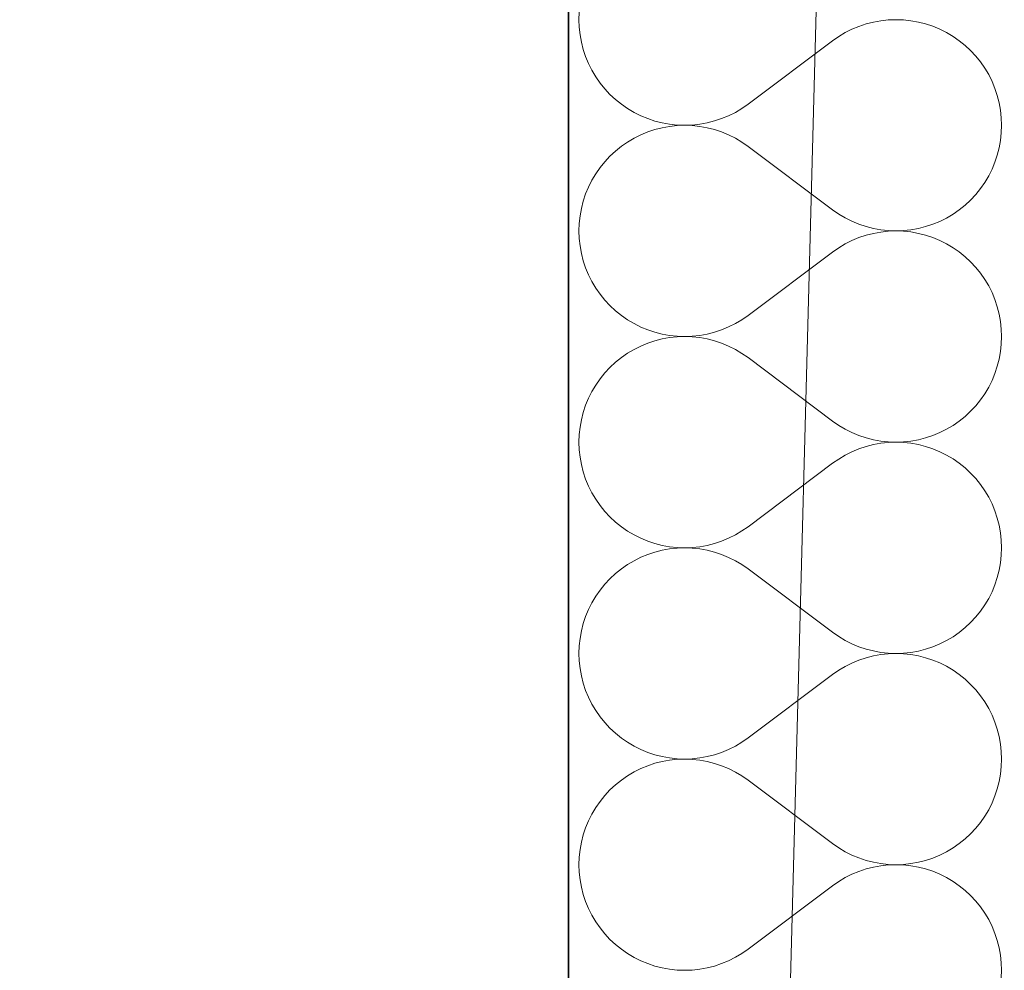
# Model space of a CAD drawing. Header units: millimetres. Extents: x -148444 to 51443, y -4810 to 453290.
# Tile 318 of 551: x -138196 to -137841, y 357609 to 357952. Entities that reach past the tile are written whole.
import ezdxf

# ---------------------------------------------------------------- set-up
doc = ezdxf.new("R2010")
doc.units = ezdxf.units.MM
doc.layers.add('- A - ocieplenie', color=8, linetype='Continuous')
doc.layers.add('Konstrukcja - Stropy', color=8, linetype='Continuous')

# ---------------------------------------------------------------- blocks, each defined once
blk = doc.blocks.new('*X28')
at = {"layer": '- A - ocieplenie', "linetype": 'Continuous', "lineweight": 13, "ltscale": 100}
for p, q in [((19781.38, 385388.53), (19781.29, 385385.81)), ((19781.29, 385385.81), (19781.38, 385383.09)), ((19884.81, 385384.26), (19882.23, 385383.4)), ((19887.45, 385384.93), (19884.81, 385384.26)), ((19890.13, 385385.42), (19887.45, 385384.93)), ((19892.83, 385385.71), (19890.13, 385385.42)), ((19895.55, 385385.81), (19892.83, 385385.71)), ((19898.27, 385385.72), (19895.55, 385385.81)), ((19900.97, 385385.43), (19898.27, 385385.72)), ((19903.65, 385384.94), (19900.97, 385385.43)), ((19906.29, 385384.27), (19903.65, 385384.94)), ((19908.87, 385383.42), (19906.29, 385384.27)), ((19781.38, 385383.09), (19781.68, 385380.39)), ((19781.68, 385380.39), (19782.16, 385377.71)), ((19877.29, 385381.14), (19874.95, 385379.74)), ((19879.72, 385382.35), (19877.29, 385381.14)), ((19882.23, 385383.4), (19879.72, 385382.35)), ((19911.38, 385382.38), (19908.87, 385383.42)), ((19913.82, 385381.16), (19911.38, 385382.38)), ((19916.16, 385379.77), (19913.82, 385381.16)), ((19782.16, 385377.71), (19782.83, 385375.07)), ((19872.72, 385378.19), (19842.24, 385355.33)), ((19874.95, 385379.74), (19872.72, 385378.19)), ((19918.39, 385378.22), (19916.16, 385379.77)), ((19920.51, 385376.51), (19918.39, 385378.22)), ((19782.83, 385375.07), (19783.69, 385372.49)), ((19922.5, 385374.66), (19920.51, 385376.51)), ((19924.36, 385372.67), (19922.5, 385374.66)), ((19783.69, 385372.49), (19784.73, 385369.98)), ((19784.73, 385369.98), (19785.95, 385367.55)), ((19926.06, 385370.55), (19924.36, 385372.67)), ((19927.62, 385368.32), (19926.06, 385370.55)), ((19785.95, 385367.55), (19787.34, 385365.21)), ((19929.01, 385365.98), (19927.62, 385368.32)), ((19787.34, 385365.21), (19788.89, 385362.97)), ((19788.89, 385362.97), (19790.6, 385360.85)), ((19930.22, 385363.55), (19929.01, 385365.98)), ((19931.26, 385361.03), (19930.22, 385363.55)), ((19790.6, 385360.85), (19792.45, 385358.86)), ((19932.12, 385358.45), (19931.26, 385361.03)), ((19792.45, 385358.86), (19794.45, 385357.01)), ((19794.45, 385357.01), (19796.56, 385355.3)), ((19932.8, 385355.82), (19932.12, 385358.45)), ((19933.28, 385353.14), (19932.8, 385355.82)), ((19796.56, 385355.3), (19798.8, 385353.75)), ((19798.8, 385353.75), (19801.14, 385352.37)), ((19801.14, 385352.37), (19803.57, 385351.15)), ((19835.24, 385351.17), (19837.67, 385352.39)), ((19837.67, 385352.39), (19840.01, 385353.78)), ((19840.01, 385353.78), (19842.24, 385355.33)), ((19933.57, 385350.43), (19933.28, 385353.14)), ((19803.57, 385351.15), (19806.09, 385350.11)), ((19806.09, 385350.11), (19808.67, 385349.25)), ((19808.67, 385349.25), (19811.31, 385348.58)), ((19811.31, 385348.58), (19813.98, 385348.1)), ((19824.83, 385348.11), (19827.51, 385348.59)), ((19827.51, 385348.59), (19830.14, 385349.27)), ((19830.14, 385349.27), (19832.72, 385350.13)), ((19832.72, 385350.13), (19835.24, 385351.17)), ((19933.67, 385347.72), (19933.57, 385350.43)), ((19806.09, 385345.32), (19803.57, 385344.28)), ((19808.67, 385346.18), (19806.09, 385345.32)), ((19811.31, 385346.85), (19808.67, 385346.18)), ((19813.98, 385347.33), (19811.31, 385346.85)), ((19813.98, 385348.1), (19816.69, 385347.81)), ((19816.69, 385347.62), (19813.98, 385347.33)), ((19816.69, 385347.81), (19819.41, 385347.72)), ((19819.41, 385347.72), (19816.69, 385347.62)), ((19819.41, 385347.72), (19822.13, 385347.81)), ((19822.13, 385347.62), (19819.41, 385347.72)), ((19822.13, 385347.81), (19824.83, 385348.11)), ((19824.83, 385347.32), (19822.13, 385347.62)), ((19827.51, 385346.84), (19824.83, 385347.32)), ((19830.14, 385346.16), (19827.51, 385346.84)), ((19832.72, 385345.3), (19830.14, 385346.16)), ((19835.24, 385344.26), (19832.72, 385345.3)), ((19933.28, 385342.29), (19933.57, 385345)), ((19933.57, 385345), (19933.67, 385347.72)), ((19798.8, 385341.68), (19796.56, 385340.13)), ((19801.14, 385343.06), (19798.8, 385341.68)), ((19803.57, 385344.28), (19801.14, 385343.06)), ((19837.67, 385343.04), (19835.24, 385344.26)), ((19840.01, 385341.65), (19837.67, 385343.04)), ((19842.24, 385340.1), (19840.01, 385341.65)), ((19932.8, 385339.61), (19933.28, 385342.29)), ((19794.45, 385338.42), (19792.45, 385336.57)), ((19796.56, 385340.13), (19794.45, 385338.42)), ((19872.72, 385317.24), (19842.24, 385340.1)), ((19932.12, 385336.98), (19932.8, 385339.61)), ((19790.6, 385334.58), (19788.89, 385332.46)), ((19792.45, 385336.57), (19790.6, 385334.58)), ((19930.22, 385331.88), (19931.26, 385334.4)), ((19931.26, 385334.4), (19932.12, 385336.98)), ((19788.89, 385332.46), (19787.34, 385330.22)), ((19929.01, 385329.45), (19930.22, 385331.88)), ((19785.95, 385327.88), (19784.73, 385325.45)), ((19787.34, 385330.22), (19785.95, 385327.88)), ((19926.06, 385324.88), (19927.62, 385327.11)), ((19927.62, 385327.11), (19929.01, 385329.45)), ((19784.73, 385325.45), (19783.69, 385322.94)), ((19924.36, 385322.76), (19926.06, 385324.88)), ((19782.83, 385320.36), (19782.16, 385317.72)), ((19783.69, 385322.94), (19782.83, 385320.36)), ((19920.51, 385318.92), (19922.5, 385320.77)), ((19922.5, 385320.77), (19924.36, 385322.76)), ((19782.16, 385317.72), (19781.68, 385315.04)), ((19872.72, 385317.24), (19874.95, 385315.69)), ((19916.16, 385315.66), (19918.39, 385317.21)), ((19918.39, 385317.21), (19920.51, 385318.92)), ((19781.68, 385315.04), (19781.38, 385312.34)), ((19874.95, 385315.69), (19877.29, 385314.3)), ((19877.29, 385314.3), (19879.72, 385313.08)), ((19879.72, 385313.08), (19882.23, 385312.03)), ((19908.87, 385312.02), (19911.38, 385313.06)), ((19911.38, 385313.06), (19913.82, 385314.27)), ((19913.82, 385314.27), (19916.16, 385315.66)), ((19781.38, 385312.34), (19781.29, 385309.62)), ((19781.29, 385309.62), (19781.38, 385306.9)), ((19882.23, 385312.03), (19884.81, 385311.17)), ((19884.81, 385311.17), (19887.45, 385310.5)), ((19887.45, 385310.5), (19890.13, 385310.01)), ((19890.13, 385310.01), (19892.83, 385309.72)), ((19892.83, 385309.52), (19890.13, 385309.23)), ((19892.83, 385309.72), (19895.55, 385309.62)), ((19895.55, 385309.62), (19892.83, 385309.52)), ((19895.55, 385309.62), (19898.27, 385309.72)), ((19898.27, 385309.52), (19895.55, 385309.62)), ((19898.27, 385309.72), (19900.97, 385310)), ((19900.97, 385309.24), (19898.27, 385309.52)), ((19900.97, 385310), (19903.65, 385310.49)), ((19903.65, 385308.75), (19900.97, 385309.24)), ((19903.65, 385310.49), (19906.29, 385311.16)), ((19906.29, 385311.16), (19908.87, 385312.02)), ((19781.38, 385306.9), (19781.68, 385304.2)), ((19879.72, 385306.16), (19877.29, 385304.94)), ((19882.23, 385307.21), (19879.72, 385306.16)), ((19884.81, 385308.07), (19882.23, 385307.21)), ((19887.45, 385308.74), (19884.81, 385308.07)), ((19890.13, 385309.23), (19887.45, 385308.74)), ((19906.29, 385308.08), (19903.65, 385308.75)), ((19908.87, 385307.22), (19906.29, 385308.08)), ((19911.38, 385306.18), (19908.87, 385307.22)), ((19913.82, 385304.97), (19911.38, 385306.18)), ((19781.68, 385304.2), (19782.16, 385301.52)), ((19874.95, 385303.55), (19872.72, 385302)), ((19877.29, 385304.94), (19874.95, 385303.55)), ((19916.16, 385303.58), (19913.82, 385304.97)), ((19918.39, 385302.03), (19916.16, 385303.58)), ((19782.16, 385301.52), (19782.83, 385298.88)), ((19782.83, 385298.88), (19783.69, 385296.3)), ((19872.72, 385302), (19842.24, 385279.14)), ((19920.51, 385300.32), (19918.39, 385302.03)), ((19922.5, 385298.47), (19920.51, 385300.32)), ((19783.69, 385296.3), (19784.73, 385293.79)), ((19924.36, 385296.48), (19922.5, 385298.47)), ((19926.06, 385294.36), (19924.36, 385296.48)), ((19784.73, 385293.79), (19785.95, 385291.36)), ((19927.62, 385292.13), (19926.06, 385294.36)), ((19929.01, 385289.79), (19927.62, 385292.13)), ((19785.95, 385291.36), (19787.34, 385289.02)), ((19787.34, 385289.02), (19788.89, 385286.78)), ((19930.22, 385287.36), (19929.01, 385289.79)), ((19788.89, 385286.78), (19790.6, 385284.66)), ((19790.6, 385284.66), (19792.45, 385282.67)), ((19931.26, 385284.84), (19930.22, 385287.36)), ((19932.12, 385282.26), (19931.26, 385284.84)), ((19792.45, 385282.67), (19794.45, 385280.82)), ((19932.8, 385279.63), (19932.12, 385282.26)), ((19794.45, 385280.82), (19796.56, 385279.11)), ((19796.56, 385279.11), (19798.8, 385277.56)), ((19798.8, 385277.56), (19801.14, 385276.18)), ((19837.67, 385276.2), (19840.01, 385277.59)), ((19840.01, 385277.59), (19842.24, 385279.14)), ((19933.28, 385276.95), (19932.8, 385279.63)), ((19801.14, 385276.18), (19803.57, 385274.96)), ((19803.57, 385274.96), (19806.09, 385273.92)), ((19806.09, 385273.92), (19808.67, 385273.06)), ((19830.14, 385273.08), (19832.72, 385273.94)), ((19832.72, 385273.94), (19835.24, 385274.98)), ((19835.24, 385274.98), (19837.67, 385276.2)), ((19933.57, 385274.24), (19933.28, 385276.95)), ((19933.67, 385271.52), (19933.57, 385274.24)), ((19808.67, 385273.06), (19811.31, 385272.39)), ((19811.31, 385270.66), (19808.67, 385269.99)), ((19811.31, 385272.39), (19813.98, 385271.91)), ((19813.98, 385271.14), (19811.31, 385270.66)), ((19813.98, 385271.91), (19816.69, 385271.62)), ((19816.69, 385271.43), (19813.98, 385271.14)), ((19816.69, 385271.62), (19819.41, 385271.52)), ((19819.41, 385271.52), (19816.69, 385271.43)), ((19819.41, 385271.52), (19822.13, 385271.62)), ((19822.13, 385271.43), (19819.41, 385271.52)), ((19822.13, 385271.62), (19824.83, 385271.92)), ((19824.83, 385271.13), (19822.13, 385271.43)), ((19824.83, 385271.92), (19827.51, 385272.4)), ((19827.51, 385270.65), (19824.83, 385271.13)), ((19827.51, 385272.4), (19830.14, 385273.08)), ((19830.14, 385269.97), (19827.51, 385270.65)), ((19933.57, 385268.81), (19933.67, 385271.52)), ((19801.14, 385266.87), (19798.8, 385265.49)), ((19803.57, 385268.09), (19801.14, 385266.87)), ((19806.09, 385269.13), (19803.57, 385268.09)), ((19808.67, 385269.99), (19806.09, 385269.13)), ((19832.72, 385269.11), (19830.14, 385269.97)), ((19835.24, 385268.07), (19832.72, 385269.11)), ((19837.67, 385266.85), (19835.24, 385268.07)), ((19840.01, 385265.46), (19837.67, 385266.85)), ((19933.28, 385266.1), (19933.57, 385268.81)), ((19796.56, 385263.93), (19794.45, 385262.23)), ((19798.8, 385265.49), (19796.56, 385263.93)), ((19842.24, 385263.91), (19840.01, 385265.46)), ((19872.72, 385241.05), (19842.24, 385263.91)), ((19932.12, 385260.79), (19932.8, 385263.42)), ((19932.8, 385263.42), (19933.28, 385266.1)), ((19792.45, 385260.38), (19790.6, 385258.38)), ((19794.45, 385262.23), (19792.45, 385260.38)), ((19931.26, 385258.21), (19932.12, 385260.79)), ((19788.89, 385256.27), (19787.34, 385254.03)), ((19790.6, 385258.38), (19788.89, 385256.27)), ((19930.22, 385255.69), (19931.26, 385258.21)), ((19787.34, 385254.03), (19785.95, 385251.69)), ((19927.62, 385250.92), (19929.01, 385253.26)), ((19929.01, 385253.26), (19930.22, 385255.69)), ((19784.73, 385249.26), (19783.69, 385246.75)), ((19785.95, 385251.69), (19784.73, 385249.26)), ((19926.06, 385248.69), (19927.62, 385250.92)), ((19783.69, 385246.75), (19782.83, 385244.17)), ((19922.5, 385244.58), (19924.36, 385246.57)), ((19924.36, 385246.57), (19926.06, 385248.69)), ((19782.83, 385244.17), (19782.16, 385241.53)), ((19918.39, 385241.02), (19920.51, 385242.73)), ((19920.51, 385242.73), (19922.5, 385244.58)), ((19781.68, 385238.85), (19781.38, 385236.15)), ((19782.16, 385241.53), (19781.68, 385238.85)), ((19872.72, 385241.05), (19874.95, 385239.49)), ((19874.95, 385239.49), (19877.29, 385238.1)), ((19913.82, 385238.08), (19916.16, 385239.47)), ((19916.16, 385239.47), (19918.39, 385241.02)), ((19781.38, 385236.15), (19781.29, 385233.43)), ((19877.29, 385238.1), (19879.72, 385236.88)), ((19879.72, 385236.88), (19882.23, 385235.84)), ((19882.23, 385235.84), (19884.81, 385234.98)), ((19884.81, 385234.98), (19887.45, 385234.31)), ((19903.65, 385234.3), (19906.29, 385234.97)), ((19906.29, 385234.97), (19908.87, 385235.82)), ((19908.87, 385235.82), (19911.38, 385236.86)), ((19911.38, 385236.86), (19913.82, 385238.08)), ((19781.29, 385233.43), (19781.38, 385230.71)), ((19884.81, 385231.88), (19882.23, 385231.02)), ((19887.45, 385232.55), (19884.81, 385231.88)), ((19887.45, 385234.31), (19890.13, 385233.82)), ((19890.13, 385233.04), (19887.45, 385232.55)), ((19890.13, 385233.82), (19892.83, 385233.53)), ((19892.83, 385233.33), (19890.13, 385233.04)), ((19892.83, 385233.53), (19895.55, 385233.43)), ((19895.55, 385233.43), (19892.83, 385233.33)), ((19895.55, 385233.43), (19898.27, 385233.52)), ((19898.27, 385233.33), (19895.55, 385233.43)), ((19898.27, 385233.52), (19900.97, 385233.81)), ((19900.97, 385233.04), (19898.27, 385233.33)), ((19900.97, 385233.81), (19903.65, 385234.3)), ((19903.65, 385232.56), (19900.97, 385233.04)), ((19906.29, 385231.89), (19903.65, 385232.56)), ((19908.87, 385231.03), (19906.29, 385231.89)), ((19781.38, 385230.71), (19781.68, 385228.01)), ((19781.68, 385228.01), (19782.16, 385225.33)), ((19877.29, 385228.75), (19874.95, 385227.36)), ((19879.72, 385229.97), (19877.29, 385228.75)), ((19882.23, 385231.02), (19879.72, 385229.97)), ((19911.38, 385229.99), (19908.87, 385231.03)), ((19913.82, 385228.78), (19911.38, 385229.99)), ((19916.16, 385227.39), (19913.82, 385228.78)), ((19782.16, 385225.33), (19782.83, 385222.69)), ((19872.72, 385225.81), (19842.24, 385202.95)), ((19874.95, 385227.36), (19872.72, 385225.81)), ((19918.39, 385225.84), (19916.16, 385227.39)), ((19920.51, 385224.13), (19918.39, 385225.84)), ((19922.5, 385222.28), (19920.51, 385224.13)), ((19782.83, 385222.69), (19783.69, 385220.11)), ((19924.36, 385220.29), (19922.5, 385222.28)), ((19783.69, 385220.11), (19784.73, 385217.6)), ((19784.73, 385217.6), (19785.95, 385215.17)), ((19926.06, 385218.17), (19924.36, 385220.29)), ((19927.62, 385215.94), (19926.06, 385218.17)), ((19785.95, 385215.17), (19787.34, 385212.83)), ((19929.01, 385213.6), (19927.62, 385215.94)), ((19930.22, 385211.17), (19929.01, 385213.6)), ((19787.34, 385212.83), (19788.89, 385210.59)), ((19788.89, 385210.59), (19790.6, 385208.47)), ((19931.26, 385208.65), (19930.22, 385211.17)), ((19790.6, 385208.47), (19792.45, 385206.48)), ((19792.45, 385206.48), (19794.45, 385204.63)), ((19932.12, 385206.07), (19931.26, 385208.65)), ((19794.45, 385204.63), (19796.56, 385202.92)), ((19796.56, 385202.92), (19798.8, 385201.37)), ((19840.01, 385201.4), (19842.24, 385202.95)), ((19932.8, 385203.44), (19932.12, 385206.07)), ((19933.28, 385200.76), (19932.8, 385203.44)), ((19798.8, 385201.37), (19801.14, 385199.99)), ((19801.14, 385199.99), (19803.57, 385198.77)), ((19835.24, 385198.79), (19837.67, 385200.01)), ((19837.67, 385200.01), (19840.01, 385201.4)), ((19933.57, 385198.05), (19933.28, 385200.76)), ((19803.57, 385198.77), (19806.09, 385197.73)), ((19806.09, 385197.73), (19808.67, 385196.87)), ((19808.67, 385196.87), (19811.31, 385196.2)), ((19811.31, 385196.2), (19813.98, 385195.72)), ((19813.98, 385195.72), (19816.69, 385195.43)), ((19822.13, 385195.43), (19824.83, 385195.73)), ((19824.83, 385195.73), (19827.51, 385196.21)), ((19827.51, 385196.21), (19830.14, 385196.89)), ((19830.14, 385196.89), (19832.72, 385197.75)), ((19832.72, 385197.75), (19835.24, 385198.79)), ((19933.67, 385195.33), (19933.57, 385198.05)), ((19806.09, 385192.94), (19803.57, 385191.9)), ((19808.67, 385193.8), (19806.09, 385192.94)), ((19811.31, 385194.47), (19808.67, 385193.8)), ((19813.98, 385194.95), (19811.31, 385194.47)), ((19816.69, 385195.24), (19813.98, 385194.95)), ((19816.69, 385195.43), (19819.41, 385195.33)), ((19819.41, 385195.33), (19816.69, 385195.24)), ((19819.41, 385195.33), (19822.13, 385195.43)), ((19822.13, 385195.24), (19819.41, 385195.33)), ((19824.83, 385194.94), (19822.13, 385195.24)), ((19827.51, 385194.46), (19824.83, 385194.94)), ((19830.14, 385193.78), (19827.51, 385194.46)), ((19832.72, 385192.92), (19830.14, 385193.78)), ((19835.24, 385191.88), (19832.72, 385192.92)), ((19933.28, 385189.91), (19933.57, 385192.62)), ((19933.57, 385192.62), (19933.67, 385195.33)), ((19798.8, 385189.3), (19796.56, 385187.74)), ((19801.14, 385190.68), (19798.8, 385189.3)), ((19803.57, 385191.9), (19801.14, 385190.68)), ((19837.67, 385190.66), (19835.24, 385191.88)), ((19840.01, 385189.27), (19837.67, 385190.66)), ((19842.24, 385187.72), (19840.01, 385189.27)), ((19932.8, 385187.23), (19933.28, 385189.91)), ((19794.45, 385186.04), (19792.45, 385184.18)), ((19796.56, 385187.74), (19794.45, 385186.04)), ((19872.72, 385164.86), (19842.24, 385187.72)), ((19932.12, 385184.6), (19932.8, 385187.23)), ((19790.6, 385182.19), (19788.89, 385180.08)), ((19792.45, 385184.18), (19790.6, 385182.19)), ((19930.22, 385179.5), (19931.26, 385182.02)), ((19931.26, 385182.02), (19932.12, 385184.6)), ((19788.89, 385180.08), (19787.34, 385177.84)), ((19929.01, 385177.07), (19930.22, 385179.5)), ((19785.95, 385175.5), (19784.73, 385173.07)), ((19787.34, 385177.84), (19785.95, 385175.5)), ((19926.06, 385172.5), (19927.62, 385174.73)), ((19927.62, 385174.73), (19929.01, 385177.07)), ((19784.73, 385173.07), (19783.69, 385170.56)), ((19924.36, 385170.38), (19926.06, 385172.5)), ((19782.83, 385167.98), (19782.16, 385165.34)), ((19783.69, 385170.56), (19782.83, 385167.98)), ((19920.51, 385166.54), (19922.5, 385168.39)), ((19922.5, 385168.39), (19924.36, 385170.38)), ((19782.16, 385165.34), (19781.68, 385162.66)), ((19872.72, 385164.86), (19874.95, 385163.3)), ((19916.16, 385163.28), (19918.39, 385164.83)), ((19918.39, 385164.83), (19920.51, 385166.54)), ((19781.68, 385162.66), (19781.38, 385159.96)), ((19874.95, 385163.3), (19877.29, 385161.91)), ((19877.29, 385161.91), (19879.72, 385160.69)), ((19879.72, 385160.69), (19882.23, 385159.65)), ((19908.87, 385159.63), (19911.38, 385160.67)), ((19911.38, 385160.67), (19913.82, 385161.89)), ((19913.82, 385161.89), (19916.16, 385163.28)), ((19781.38, 385159.96), (19781.29, 385157.24)), ((19781.29, 385157.24), (19781.38, 385154.52)), ((19882.23, 385159.65), (19884.81, 385158.79)), ((19884.81, 385158.79), (19887.45, 385158.12)), ((19887.45, 385158.12), (19890.13, 385157.63)), ((19890.13, 385156.85), (19887.45, 385156.36)), ((19890.13, 385157.63), (19892.83, 385157.34)), ((19892.83, 385157.14), (19890.13, 385156.85)), ((19892.83, 385157.34), (19895.55, 385157.24)), ((19895.55, 385157.24), (19892.83, 385157.14)), ((19895.55, 385157.24), (19898.27, 385157.33)), ((19898.27, 385157.14), (19895.55, 385157.24)), ((19898.27, 385157.33), (19900.97, 385157.62)), ((19900.97, 385156.85), (19898.27, 385157.14)), ((19900.97, 385157.62), (19903.65, 385158.11)), ((19903.65, 385156.37), (19900.97, 385156.85)), ((19903.65, 385158.11), (19906.29, 385158.78)), ((19906.29, 385158.78), (19908.87, 385159.63)), ((19781.38, 385154.52), (19781.68, 385151.82)), ((19879.72, 385153.78), (19877.29, 385152.56)), ((19882.23, 385154.83), (19879.72, 385153.78)), ((19884.81, 385155.69), (19882.23, 385154.83)), ((19887.45, 385156.36), (19884.81, 385155.69)), ((19906.29, 385155.7), (19903.65, 385156.37)), ((19908.87, 385154.84), (19906.29, 385155.7)), ((19911.38, 385153.8), (19908.87, 385154.84)), ((19913.82, 385152.59), (19911.38, 385153.8)), ((19781.68, 385151.82), (19782.16, 385149.14)), ((19872.72, 385149.62), (19842.24, 385126.76)), ((19874.95, 385151.17), (19872.72, 385149.62)), ((19877.29, 385152.56), (19874.95, 385151.17)), ((19916.16, 385151.2), (19913.82, 385152.59)), ((19918.39, 385149.65), (19916.16, 385151.2)), ((19920.51, 385147.94), (19918.39, 385149.65)), ((19782.16, 385149.14), (19782.83, 385146.5)), ((19782.83, 385146.5), (19783.69, 385143.92)), ((19922.5, 385146.09), (19920.51, 385147.94)), ((19924.36, 385144.1), (19922.5, 385146.09)), ((19783.69, 385143.92), (19784.73, 385141.41)), ((19926.06, 385141.98), (19924.36, 385144.1)), ((19784.73, 385141.41), (19785.95, 385138.98)), ((19785.95, 385138.98), (19787.34, 385136.64)), ((19927.62, 385139.75), (19926.06, 385141.98)), ((19929.01, 385137.41), (19927.62, 385139.75)), ((19787.34, 385136.64), (19788.89, 385134.4)), ((19930.22, 385134.98), (19929.01, 385137.41)), ((19788.89, 385134.4), (19790.6, 385132.28)), ((19790.6, 385132.28), (19792.45, 385130.29)), ((19931.26, 385132.46), (19930.22, 385134.98)), ((19932.12, 385129.88), (19931.26, 385132.46)), ((19792.45, 385130.29), (19794.45, 385128.44)), ((19794.45, 385128.44), (19796.56, 385126.73)), ((19932.8, 385127.24), (19932.12, 385129.88)), ((19796.56, 385126.73), (19798.8, 385125.18)), ((19798.8, 385125.18), (19801.14, 385123.8)), ((19837.67, 385123.82), (19840.01, 385125.21)), ((19840.01, 385125.21), (19842.24, 385126.76)), ((19933.28, 385124.57), (19932.8, 385127.24)), ((19801.14, 385123.8), (19803.57, 385122.58)), ((19803.57, 385122.58), (19806.09, 385121.54)), ((19806.09, 385121.54), (19808.67, 385120.68)), ((19830.14, 385120.69), (19832.72, 385121.56)), ((19832.72, 385121.56), (19835.24, 385122.6)), ((19835.24, 385122.6), (19837.67, 385123.82)), ((19933.57, 385121.86), (19933.28, 385124.57)), ((19933.67, 385119.14), (19933.57, 385121.86)), ((19808.67, 385117.61), (19806.09, 385116.75)), ((19808.67, 385120.68), (19811.31, 385120.01)), ((19811.31, 385118.28), (19808.67, 385117.61)), ((19811.31, 385120.01), (19813.98, 385119.53)), ((19813.98, 385118.76), (19811.31, 385118.28)), ((19813.98, 385119.53), (19816.69, 385119.24)), ((19816.69, 385119.05), (19813.98, 385118.76)), ((19816.69, 385119.24), (19819.41, 385119.14)), ((19819.41, 385119.14), (19816.69, 385119.05)), ((19819.41, 385119.14), (19822.13, 385119.24)), ((19822.13, 385119.04), (19819.41, 385119.14)), ((19822.13, 385119.24), (19824.83, 385119.54)), ((19824.83, 385118.75), (19822.13, 385119.04)), ((19824.83, 385119.54), (19827.51, 385120.02)), ((19827.51, 385118.27), (19824.83, 385118.75)), ((19827.51, 385120.02), (19830.14, 385120.69)), ((19830.14, 385117.59), (19827.51, 385118.27)), ((19832.72, 385116.73), (19830.14, 385117.59)), ((19933.57, 385116.43), (19933.67, 385119.14)), ((19801.14, 385114.49), (19798.8, 385113.1)), ((19803.57, 385115.71), (19801.14, 385114.49)), ((19806.09, 385116.75), (19803.57, 385115.71)), ((19835.24, 385115.69), (19832.72, 385116.73)), ((19837.67, 385114.47), (19835.24, 385115.69)), ((19840.01, 385113.08), (19837.67, 385114.47)), ((19933.28, 385113.72), (19933.57, 385116.43)), ((19796.56, 385111.55), (19794.45, 385109.85)), ((19798.8, 385113.1), (19796.56, 385111.55)), ((19842.24, 385111.52), (19840.01, 385113.08)), ((19872.72, 385088.67), (19842.24, 385111.52)), ((19932.12, 385108.41), (19932.8, 385111.04)), ((19932.8, 385111.04), (19933.28, 385113.72)), ((19792.45, 385107.99), (19790.6, 385106)), ((19794.45, 385109.85), (19792.45, 385107.99)), ((19931.26, 385105.83), (19932.12, 385108.41)), ((19788.89, 385103.89), (19787.34, 385101.65)), ((19790.6, 385106), (19788.89, 385103.89)), ((19930.22, 385103.31), (19931.26, 385105.83)), ((19787.34, 385101.65), (19785.95, 385099.31)), ((19927.62, 385098.54), (19929.01, 385100.88)), ((19929.01, 385100.88), (19930.22, 385103.31)), ((19784.73, 385096.88), (19783.69, 385094.37)), ((19785.95, 385099.31), (19784.73, 385096.88)), ((19924.36, 385094.19), (19926.06, 385096.31)), ((19926.06, 385096.31), (19927.62, 385098.54)), ((19783.69, 385094.37), (19782.83, 385091.79)), ((19922.5, 385092.2), (19924.36, 385094.19)), ((19782.16, 385089.15), (19781.68, 385086.47)), ((19782.83, 385091.79), (19782.16, 385089.15)), ((19918.39, 385088.64), (19920.51, 385090.34)), ((19920.51, 385090.34), (19922.5, 385092.2)), ((19781.68, 385086.47), (19781.38, 385083.77)), ((19872.72, 385088.67), (19874.95, 385087.11)), ((19874.95, 385087.11), (19877.29, 385085.72)), ((19877.29, 385085.72), (19879.72, 385084.5)), ((19911.38, 385084.48), (19913.82, 385085.7)), ((19913.82, 385085.7), (19916.16, 385087.09)), ((19916.16, 385087.09), (19918.39, 385088.64)), ((19781.38, 385083.77), (19781.29, 385081.05)), ((19879.72, 385084.5), (19882.23, 385083.46)), ((19882.23, 385083.46), (19884.81, 385082.6)), ((19884.81, 385082.6), (19887.45, 385081.93)), ((19903.65, 385081.91), (19906.29, 385082.59)), ((19906.29, 385082.59), (19908.87, 385083.44)), ((19908.87, 385083.44), (19911.38, 385084.48)), ((19781.29, 385081.05), (19781.38, 385078.33)), ((19882.23, 385078.64), (19879.72, 385077.59)), ((19884.81, 385079.5), (19882.23, 385078.64)), ((19887.45, 385080.17), (19884.81, 385079.5)), ((19887.45, 385081.93), (19890.13, 385081.44)), ((19890.13, 385080.66), (19887.45, 385080.17)), ((19890.13, 385081.44), (19892.83, 385081.15)), ((19892.83, 385080.95), (19890.13, 385080.66)), ((19892.83, 385081.15), (19895.55, 385081.05)), ((19895.55, 385081.05), (19892.83, 385080.95)), ((19895.55, 385081.05), (19898.27, 385081.14)), ((19898.27, 385080.95), (19895.55, 385081.05)), ((19898.27, 385081.14), (19900.97, 385081.43)), ((19900.97, 385080.66), (19898.27, 385080.95)), ((19900.97, 385081.43), (19903.65, 385081.91)), ((19903.65, 385080.18), (19900.97, 385080.66)), ((19906.29, 385079.51), (19903.65, 385080.18)), ((19908.87, 385078.65), (19906.29, 385079.51)), ((19911.38, 385077.61), (19908.87, 385078.65)), ((19781.38, 385078.33), (19781.68, 385075.62)), ((19781.68, 385075.62), (19782.16, 385072.95)), ((19874.95, 385074.98), (19872.72, 385073.43)), ((19877.29, 385076.37), (19874.95, 385074.98)), ((19879.72, 385077.59), (19877.29, 385076.37)), ((19913.82, 385076.4), (19911.38, 385077.61)), ((19916.16, 385075.01), (19913.82, 385076.4)), ((19918.39, 385073.46), (19916.16, 385075.01)), ((19782.16, 385072.95), (19782.83, 385070.31)), ((19872.72, 385073.43), (19842.24, 385050.57)), ((19920.51, 385071.75), (19918.39, 385073.46)), ((19922.5, 385069.9), (19920.51, 385071.75)), ((19782.83, 385070.31), (19783.69, 385067.73)), ((19924.36, 385067.91), (19922.5, 385069.9)), ((19926.06, 385065.79), (19924.36, 385067.91)), ((19783.69, 385067.73), (19784.73, 385065.22)), ((19784.73, 385065.22), (19785.95, 385062.78)), ((19927.62, 385063.56), (19926.06, 385065.79)), ((19785.95, 385062.78), (19787.34, 385060.45)), ((19929.01, 385061.22), (19927.62, 385063.56)), ((19930.22, 385058.78), (19929.01, 385061.22)), ((19787.34, 385060.45), (19788.89, 385058.21)), ((19788.89, 385058.21), (19790.6, 385056.09)), ((19931.26, 385056.27), (19930.22, 385058.78)), ((19790.6, 385056.09), (19792.45, 385054.1)), ((19792.45, 385054.1), (19794.45, 385052.25)), ((19932.12, 385053.69), (19931.26, 385056.27)), ((19932.8, 385051.05), (19932.12, 385053.69)), ((19794.45, 385052.25), (19796.56, 385050.54)), ((19796.56, 385050.54), (19798.8, 385048.99)), ((19840.01, 385049.02), (19842.24, 385050.57)), ((19933.28, 385048.38), (19932.8, 385051.05)), ((19798.8, 385048.99), (19801.14, 385047.61)), ((19801.14, 385047.61), (19803.57, 385046.39)), ((19835.24, 385046.41), (19837.67, 385047.63)), ((19837.67, 385047.63), (19840.01, 385049.02)), ((19933.57, 385045.67), (19933.28, 385048.38)), ((19803.57, 385046.39), (19806.09, 385045.35)), ((19806.09, 385045.35), (19808.67, 385044.49)), ((19808.67, 385044.49), (19811.31, 385043.82)), ((19811.31, 385043.82), (19813.98, 385043.34)), ((19813.98, 385043.34), (19816.69, 385043.05)), ((19816.69, 385043.05), (19819.41, 385042.95)), ((19819.41, 385042.95), (19822.13, 385043.05)), ((19822.13, 385043.05), (19824.83, 385043.34)), ((19824.83, 385043.34), (19827.51, 385043.83)), ((19827.51, 385043.83), (19830.14, 385044.5)), ((19830.14, 385044.5), (19832.72, 385045.37)), ((19832.72, 385045.37), (19835.24, 385046.41)), ((19933.67, 385042.95), (19933.57, 385045.67)), ((19933.57, 385040.23), (19933.67, 385042.95))]:
    blk.add_line(p, q, dxfattribs=at)

msp = doc.modelspace()

# ---------------------------------------------------------------- linework, layer by layer
at = {"layer": '- A - ocieplenie', "color": 8, "linetype": 'Continuous', "lineweight": 35, "ltscale": 100, "flags": 128}
msp.add_lwpolyline([(-137998.33, 360073.27), (-137998.33, 355310.75)], dxfattribs=at)
at = {"layer": 'Konstrukcja - Stropy', "color": 8, "linetype": 'Continuous', "lineweight": 13, "ltscale": 100, "flags": 128}
msp.add_lwpolyline([(-144498.27, 355468.84), (-137975.42, 355468.84), (-137838.33, 360597), (-137838.33, 368249.07), (-144498.27, 368249.07)], close=True, dxfattribs=at)

# ---------------------------------------------------------------- block references
at = {"color": 8, "linetype": 'Continuous', "lineweight": 20, "ltscale": 100}
msp.add_blockref('*X28', (-157775.81, -27433.59), dxfattribs=at)

doc.saveas('drawing.dxf')
